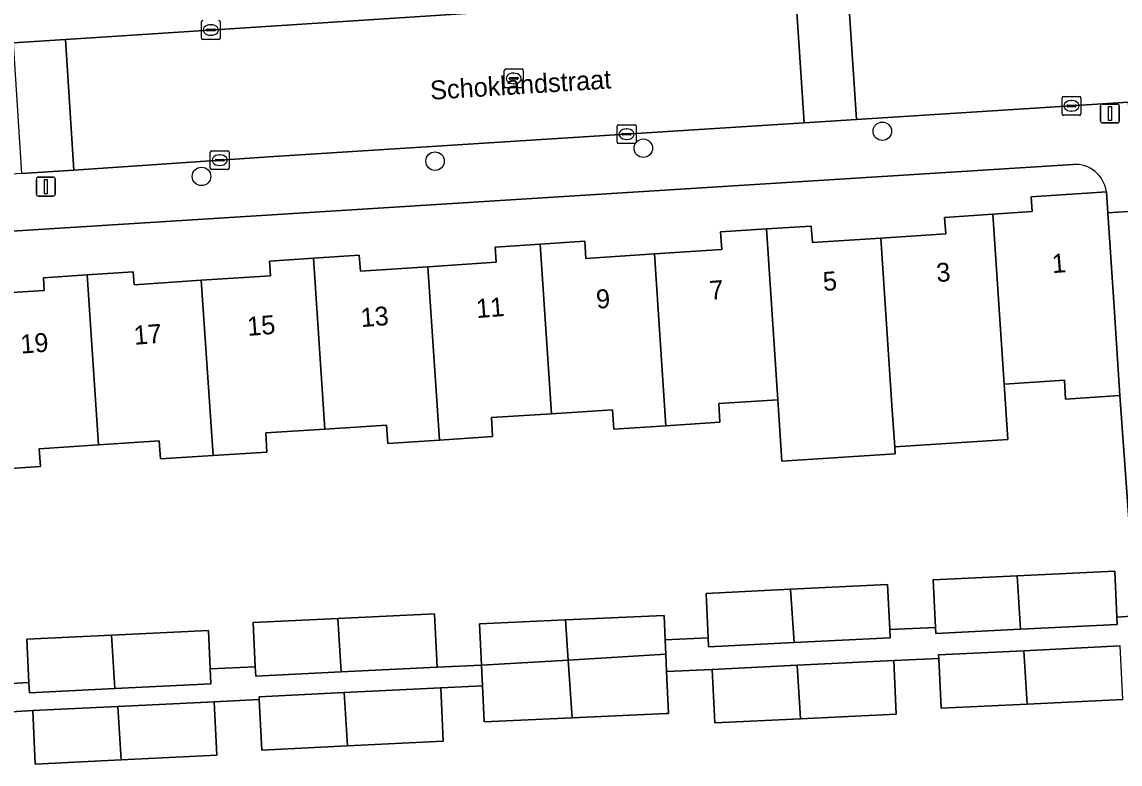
# Model space of a CAD drawing. Extents: x 159680 to 160786, y 387323 to 388340.
# Drawn here: x 160398.8 to 160456.9, y 387538.8 to 387578.1 of the extents above; entities that cross this region are included whole.
import ezdxf

# ---------------------------------------------------------------- set-up
doc = ezdxf.new("R2010")
doc.units = 0
for name, color, linetype in [('IMGEO_Boom', 7, 'Continuous'), ('IMGEO_Erf', 7, 'Continuous'), ('IMGEO_Kolk', 7, 'Continuous'), ('IMGEO_Lichtmast', 7, 'Continuous'), ('IMGEO_Openbare_ruimte_label', 7, 'Continuous'), ('IMGEO_Pand', 7, 'Continuous'), ('IMGEO_Pand_nummerreeks', 7, 'Continuous'), ('IMGEO_Rijbaan_lokaal_open', 7, 'Continuous'), ('IMGEO_Rioolput', 7, 'Continuous'), ('IMGEO_Voetpad_open', 7, 'Continuous')]:
    doc.layers.add(name, color=color, linetype=linetype)

msp = doc.modelspace()

# ---------------------------------------------------------------- linework, layer by layer
at = {"layer": 'IMGEO_Boom'}
for centre in [(160444.292, 387572.267), (160431.65, 387571.37), (160420.638, 387570.685), (160408.286, 387569.878)]:
    msp.add_circle(centre, 0.489, dxfattribs=at)
at = {"layer": 'IMGEO_Erf'}
for points in [[(160454.378, 387570.514), (160397.986, 387566.961)], [(160396.555, 387563.621), (160399.967, 387563.844), (160399.923, 387564.512), (160402.242, 387564.664), (160404.68, 387564.823), (160404.724, 387564.146), (160408.275, 387564.378), (160411.938, 387564.618), (160411.887, 387565.392), (160414.21, 387565.544), (160416.633, 387565.702), (160416.688, 387564.862), (160420.254, 387565.095), (160423.87, 387565.332), (160423.817, 387566.132), (160426.188, 387566.287), (160428.554, 387566.442), (160428.613, 387565.537), (160432.235, 387565.774), (160435.801, 387566.007), (160435.74, 387566.937), (160438.161, 387567.095), (160440.534, 387567.25), (160440.592, 387566.374), (160444.206, 387566.61), (160447.646, 387566.835), (160447.588, 387567.711), (160450.135, 387567.877), (160452.209, 387568.013), (160452.158, 387568.802), (160456.149, 387569.062)], [(160397.539, 387542.999), (160399.16, 387543.101), (160399.049, 387545.382), (160403.52, 387545.6), (160408.649, 387545.851), (160408.748, 387543.815), (160411.131, 387543.931), (160411.017, 387546.262), (160415.488, 387546.48), (160420.617, 387546.731), (160420.755, 387543.902), (160423.094, 387544.009), (160422.993, 387546.198), (160427.533, 387546.407), (160432.746, 387546.646), (160432.806, 387545.35), (160435.083, 387545.461), (160434.968, 387547.813), (160439.437, 387548.031), (160444.568, 387548.282), (160444.685, 387545.891), (160447.104, 387546.009), (160446.981, 387548.523), (160451.417, 387548.739), (160456.582, 387548.992), (160456.701, 387546.554), (160457.695, 387546.625), (160456.854, 387558.275), (160453.985, 387558.088), (160453.919, 387559.099), (160450.737, 387558.891), (160450.933, 387555.963), (160444.946, 387555.562), (160444.971, 387555.192), (160438.984, 387554.802), (160438.766, 387558.057), (160435.639, 387557.852), (160435.703, 387556.865), (160432.845, 387556.679), (160430.093, 387556.499), (160430.026, 387557.53), (160426.789, 387557.318), (160423.617, 387557.111), (160423.683, 387556.107), (160420.869, 387555.923), (160418.137, 387555.745), (160418.073, 387556.72), (160414.816, 387556.507), (160411.681, 387556.302), (160411.747, 387555.293), (160408.897, 387555.107), (160406.117, 387554.925), (160406.055, 387555.876), (160402.845, 387555.666), (160399.709, 387555.461), (160399.77, 387554.518), (160396.828, 387554.326)], [(160457.006, 387542.198), (160451.946, 387541.951), (160447.406, 387541.729), (160447.277, 387544.371), (160444.894, 387544.255), (160445.032, 387541.426), (160439.97, 387541.179), (160435.432, 387540.957), (160435.294, 387543.786), (160432.883, 387543.675), (160432.985, 387541.458), (160432.858, 387541.452), (160427.887, 387541.229), (160423.231, 387541.015), (160423.144, 387542.912), (160420.936, 387542.811), (160421.074, 387539.982), (160416.013, 387539.735), (160411.474, 387539.513), (160411.343, 387542.193), (160408.958, 387542.077), (160409.096, 387539.248), (160404.038, 387539.001), (160399.496, 387538.779), (160399.358, 387541.608), (160397.633, 387541.5)]]:
    msp.add_lwpolyline(points, dxfattribs=at)
msp.add_arc((160454.481, 387568.834), 1.683, 7.7879, 93.5171, dxfattribs=at)
at = {"layer": 'IMGEO_Kolk'}
for p, q in [((160408.28, 387577.2), (160408.28, 387578.052)), ((160409.281, 387578.052), (160409.281, 387577.2)), ((160408.539, 387577.62), (160408.539, 387577.632)), ((160408.977, 387577.583), (160408.579, 387577.583)), ((160408.582, 387577.669), (160408.98, 387577.669)), ((160408.768, 387577.906), (160408.793, 387577.906)), ((160409.023, 387577.632), (160409.023, 387577.62)), ((160409.207, 387577.126), (160408.355, 387577.126)), ((160408.791, 387577.346), (160408.766, 387577.346)), ((160453.798, 387573.184), (160453.798, 387574.036)), ((160453.873, 387574.11), (160454.725, 387574.11)), ((160454.286, 387573.89), (160454.311, 387573.89)), ((160454.799, 387574.036), (160454.799, 387573.184)), ((160454.057, 387573.604), (160454.057, 387573.616)), ((160454.495, 387573.567), (160454.097, 387573.567)), ((160454.1, 387573.653), (160454.498, 387573.653)), ((160454.309, 387573.33), (160454.284, 387573.33)), ((160454.541, 387573.616), (160454.541, 387573.604)), ((160454.725, 387573.11), (160453.873, 387573.11)), ((160430.269, 387571.688), (160430.269, 387572.54)), ((160430.344, 387572.614), (160431.196, 387572.614)), ((160430.571, 387572.157), (160430.969, 387572.157)), ((160430.757, 387572.394), (160430.782, 387572.394)), ((160431.27, 387572.54), (160431.27, 387571.688)), ((160431.196, 387571.614), (160430.344, 387571.614)), ((160430.528, 387572.108), (160430.528, 387572.12)), ((160430.966, 387572.071), (160430.568, 387572.071)), ((160430.78, 387571.834), (160430.755, 387571.834)), ((160431.012, 387572.12), (160431.012, 387572.108)), ((160408.749, 387570.311), (160408.749, 387571.163)), ((160408.824, 387571.237), (160409.676, 387571.237)), ((160409.237, 387571.017), (160409.262, 387571.017)), ((160409.75, 387571.163), (160409.75, 387570.311)), ((160409.008, 387570.731), (160409.008, 387570.743)), ((160409.446, 387570.694), (160409.048, 387570.694)), ((160409.051, 387570.78), (160409.449, 387570.78)), ((160409.26, 387570.457), (160409.235, 387570.457)), ((160409.492, 387570.743), (160409.492, 387570.731)), ((160409.676, 387570.237), (160408.824, 387570.237))]:
    msp.add_line(p, q, dxfattribs=at)
for points in [[(160408.28, 387577.2), (160408.28, 387578.052)], [(160409.281, 387578.052), (160409.281, 387577.2)], [(160409.207, 387577.126), (160408.355, 387577.126)], [(160453.798, 387573.184), (160453.798, 387574.036)], [(160453.873, 387574.11), (160454.725, 387574.11)], [(160454.799, 387574.036), (160454.799, 387573.184)], [(160454.725, 387573.11), (160453.873, 387573.11)], [(160430.269, 387571.688), (160430.269, 387572.54)], [(160430.344, 387572.614), (160431.196, 387572.614)], [(160431.27, 387572.54), (160431.27, 387571.688)], [(160431.196, 387571.614), (160430.344, 387571.614)], [(160408.749, 387570.311), (160408.749, 387571.163)], [(160408.824, 387571.237), (160409.676, 387571.237)], [(160409.75, 387571.163), (160409.75, 387570.311)], [(160409.676, 387570.237), (160408.824, 387570.237)]]:
    msp.add_lwpolyline(points, dxfattribs=at)
for centre, radius, start, end in [((160408.357, 387578.05), 0.0765, 91.55205, 178.44795), ((160408.357, 387578.05), 0.0765, 91.55205, 178.44795), ((160409.205, 387578.05), 0.0765, 1.55205, 88.44795), ((160409.205, 387578.05), 0.0765, 1.55205, 88.44795), ((160408.579, 387577.629), 0.0403, 85.87752, 175.75265), ((160408.576, 387577.619), 0.0366, 178.93798, 274.71019), ((160408.98, 387577.626), 0.043, 264.86636, 352.45326), ((160408.984, 387577.631), 0.0386, 1.73085, 96.63898), ((160408.357, 387577.202), 0.0765, 181.55205, 268.44795), ((160408.357, 387577.202), 0.0765, 181.55205, 268.44795), ((160409.205, 387577.202), 0.0765, 271.55205, 358.44795), ((160409.205, 387577.202), 0.0765, 271.55205, 358.44795), ((160453.875, 387574.034), 0.0765, 91.55205, 178.44795), ((160453.875, 387574.034), 0.0765, 91.55205, 178.44795), ((160454.723, 387574.034), 0.0765, 1.55205, 88.44795), ((160454.723, 387574.034), 0.0765, 1.55205, 88.44795), ((160454.097, 387573.613), 0.0403, 85.87752, 175.75265), ((160454.094, 387573.603), 0.0366, 178.93798, 274.71019), ((160454.498, 387573.61), 0.043, 264.86636, 352.45326), ((160454.502, 387573.615), 0.0386, 1.73085, 96.63898), ((160453.875, 387573.186), 0.0765, 181.55205, 268.44795), ((160453.875, 387573.186), 0.0765, 181.55205, 268.44795), ((160454.723, 387573.186), 0.0765, 271.55205, 358.44795), ((160454.723, 387573.186), 0.0765, 271.55205, 358.44795), ((160430.346, 387572.538), 0.0765, 91.55205, 178.44795), ((160430.346, 387572.538), 0.0765, 91.55205, 178.44795), ((160430.568, 387572.117), 0.0403, 85.87752, 175.75265), ((160430.973, 387572.119), 0.0386, 1.73085, 96.63898), ((160431.194, 387572.538), 0.0765, 1.55205, 88.44795), ((160431.194, 387572.538), 0.0765, 1.55205, 88.44795), ((160430.346, 387571.69), 0.0765, 181.55205, 268.44795), ((160430.346, 387571.69), 0.0765, 181.55205, 268.44795), ((160430.565, 387572.107), 0.0366, 178.93798, 274.71019), ((160430.969, 387572.114), 0.043, 264.86636, 352.45326), ((160431.194, 387571.69), 0.0765, 271.55205, 358.44795), ((160431.194, 387571.69), 0.0765, 271.55205, 358.44795), ((160408.826, 387571.161), 0.0765, 91.55205, 178.44795), ((160408.826, 387571.161), 0.0765, 91.55205, 178.44795), ((160409.674, 387571.161), 0.0765, 1.55205, 88.44795), ((160409.674, 387571.161), 0.0765, 1.55205, 88.44795), ((160409.048, 387570.74), 0.0403, 85.87752, 175.75265), ((160409.045, 387570.73), 0.0366, 178.93798, 274.71019), ((160409.449, 387570.737), 0.043, 264.86636, 352.45326), ((160409.453, 387570.742), 0.0386, 1.73085, 96.63898), ((160408.826, 387570.313), 0.0765, 181.55205, 268.44795), ((160408.826, 387570.313), 0.0765, 181.55205, 268.44795), ((160409.674, 387570.313), 0.0765, 271.55205, 358.44795), ((160409.674, 387570.313), 0.0765, 271.55205, 358.44795)]:
    msp.add_arc(centre, radius, start, end, dxfattribs=at)
for centre, major_axis, ratio, start_param, end_param in [((160408.767, 387577.626), (-0.387, 0.002), 0.722429, 4.712389, 7.853982), ((160408.792, 387577.626), (-0.39, 0.002), 0.717154, 1.570796, 4.712389), ((160454.285, 387573.61), (-0.387, 0.002), 0.722429, 4.712389, 7.853982), ((160454.31, 387573.61), (-0.39, 0.002), 0.717154, 1.570796, 4.712389), ((160430.756, 387572.114), (-0.387, 0.002), 0.722429, 4.712389, 7.853982), ((160430.781, 387572.114), (-0.39, 0.002), 0.717154, 1.570796, 4.712389), ((160409.236, 387570.737), (-0.387, 0.002), 0.722429, 4.712389, 7.853982), ((160409.261, 387570.737), (-0.39, 0.002), 0.717154, 1.570796, 4.712389)]:
    msp.add_ellipse(centre, major_axis=major_axis, ratio=ratio, start_param=start_param, end_param=end_param, dxfattribs=at)
at = {"layer": 'IMGEO_Lichtmast'}
for p, q in [((160455.835, 387572.807), (160455.835, 387573.607)), ((160455.835, 387573.607), (160455.835, 387572.807)), ((160455.935, 387573.707), (160456.725, 387573.707)), ((160456.725, 387573.707), (160455.935, 387573.707)), ((160456.825, 387573.607), (160456.825, 387572.807)), ((160456.825, 387572.807), (160456.825, 387573.607)), ((160456.725, 387572.707), (160455.935, 387572.707)), ((160455.935, 387572.707), (160456.725, 387572.707)), ((160399.656, 387569.838), (160400.446, 387569.838)), ((160400.446, 387569.838), (160399.656, 387569.838)), ((160399.556, 387568.938), (160399.556, 387569.738)), ((160399.556, 387569.738), (160399.556, 387568.938)), ((160400.546, 387569.738), (160400.546, 387568.938)), ((160400.546, 387568.938), (160400.546, 387569.738)), ((160400.446, 387568.838), (160399.656, 387568.838)), ((160399.656, 387568.838), (160400.446, 387568.838))]:
    msp.add_line(p, q, dxfattribs=at)
for points in [[(160456.255, 387573.582), (160456.405, 387573.582), (160456.405, 387572.832), (160456.255, 387572.832), (160456.255, 387573.582)], [(160399.976, 387569.713), (160400.126, 387569.713), (160400.126, 387568.963), (160399.976, 387568.963), (160399.976, 387569.713)]]:
    msp.add_lwpolyline(points, dxfattribs=at)
for centre, start, end in [((160455.935, 387573.607), 90, 180), ((160455.935, 387573.607), 90, 180), ((160456.725, 387573.607), 0, 90), ((160456.725, 387573.607), 360, 90), ((160455.935, 387572.807), 180, 270), ((160455.935, 387572.807), 180, 270), ((160456.725, 387572.807), 270, 0), ((160456.725, 387572.807), 270, 0), ((160399.656, 387569.738), 90, 180), ((160399.656, 387569.738), 90, 180), ((160400.446, 387569.738), 0, 90), ((160400.446, 387569.738), 360, 90), ((160399.656, 387568.938), 180, 270), ((160399.656, 387568.938), 180, 270), ((160400.446, 387568.938), 270, 0), ((160400.446, 387568.938), 270, 0)]:
    msp.add_arc(centre, 0.1, start, end, dxfattribs=at)
at = {"layer": 'IMGEO_Pand'}
for points in [[(160456.149, 387569.062), (160452.158, 387568.802), (160452.209, 387568.013), (160450.135, 387567.877), (160450.737, 387558.891), (160453.919, 387559.099), (160453.985, 387558.088), (160456.854, 387558.275), (160456.548, 387562.956), (160456.222, 387567.945)], [(160450.135, 387567.877), (160447.588, 387567.711), (160447.646, 387566.835), (160444.206, 387566.61), (160444.816, 387557.508), (160444.946, 387555.562), (160450.933, 387555.963), (160450.737, 387558.891)], [(160432.845, 387556.679), (160435.703, 387556.865), (160435.639, 387557.852), (160438.766, 387558.057), (160438.161, 387567.095), (160435.74, 387566.937), (160435.801, 387566.007), (160432.235, 387565.774)], [(160444.206, 387566.61), (160440.592, 387566.374), (160440.534, 387567.25), (160438.161, 387567.095), (160438.766, 387558.057), (160438.984, 387554.802), (160444.971, 387555.192), (160444.946, 387555.562), (160444.816, 387557.508)], [(160432.235, 387565.774), (160428.613, 387565.537), (160428.554, 387566.442), (160426.188, 387566.287), (160426.789, 387557.318), (160430.026, 387557.53), (160430.093, 387556.499), (160432.845, 387556.679)], [(160426.188, 387566.287), (160423.817, 387566.132), (160423.87, 387565.332), (160420.254, 387565.095), (160420.869, 387555.923), (160423.683, 387556.107), (160423.617, 387557.111), (160426.789, 387557.318)], [(160414.21, 387565.544), (160411.887, 387565.392), (160411.938, 387564.618), (160408.275, 387564.378), (160408.897, 387555.107), (160411.747, 387555.293), (160411.681, 387556.302), (160414.816, 387556.507)], [(160420.254, 387565.095), (160416.688, 387564.862), (160416.633, 387565.702), (160414.21, 387565.544), (160414.816, 387556.507), (160418.073, 387556.72), (160418.137, 387555.745), (160420.869, 387555.923)], [(160402.242, 387564.664), (160399.923, 387564.512), (160399.967, 387563.844), (160396.555, 387563.621), (160396.527, 387564.055), (160396.194, 387564.033), (160396.52, 387559.044), (160396.828, 387554.326), (160399.77, 387554.518), (160399.709, 387555.461), (160402.845, 387555.666)], [(160402.845, 387555.666), (160406.055, 387555.876), (160406.117, 387554.925), (160408.897, 387555.107), (160408.275, 387564.378), (160404.724, 387564.146), (160404.68, 387564.823), (160402.242, 387564.664)], [(160456.582, 387548.992), (160451.417, 387548.739), (160451.606, 387545.913), (160456.72, 387546.163), (160456.701, 387546.554)], [(160451.417, 387548.739), (160446.981, 387548.523), (160447.104, 387546.009), (160447.119, 387545.694), (160451.606, 387545.913)], [(160439.437, 387548.031), (160434.968, 387547.813), (160435.083, 387545.461), (160435.106, 387544.984), (160439.626, 387545.205)], [(160444.568, 387548.282), (160439.437, 387548.031), (160439.626, 387545.205), (160444.706, 387545.453), (160444.685, 387545.891)], [(160420.755, 387543.902), (160420.617, 387546.731), (160415.488, 387546.48), (160415.678, 387543.654)], [(160432.746, 387546.646), (160427.533, 387546.407), (160427.678, 387544.283), (160432.841, 387544.586), (160432.806, 387545.35)], [(160415.488, 387546.48), (160411.017, 387546.262), (160411.131, 387543.931), (160411.155, 387543.433), (160415.678, 387543.654)], [(160427.533, 387546.407), (160422.993, 387546.198), (160423.094, 387544.009), (160427.678, 387544.283)], [(160403.52, 387545.6), (160399.049, 387545.382), (160399.16, 387543.101), (160399.187, 387542.553), (160403.709, 387542.774)], [(160408.649, 387545.851), (160403.52, 387545.6), (160403.709, 387542.774), (160408.787, 387543.022), (160408.748, 387543.815)], [(160451.771, 387544.778), (160451.946, 387541.951), (160457.006, 387542.198), (160456.868, 387545.027)], [(160427.678, 387544.283), (160423.094, 387544.009), (160423.144, 387542.912), (160423.231, 387541.015), (160427.887, 387541.229)], [(160432.883, 387543.675), (160432.841, 387544.586), (160427.678, 387544.283), (160427.887, 387541.229), (160432.858, 387541.452), (160432.985, 387541.458)], [(160451.771, 387544.778), (160447.268, 387544.558), (160447.277, 387544.371), (160447.406, 387541.729), (160451.946, 387541.951)], [(160435.294, 387543.786), (160435.432, 387540.957), (160439.97, 387541.179), (160439.795, 387544.006)], [(160445.032, 387541.426), (160444.894, 387544.255), (160439.795, 387544.006), (160439.97, 387541.179)], [(160415.838, 387542.562), (160411.336, 387542.342), (160411.343, 387542.193), (160411.474, 387539.513), (160416.013, 387539.735)], [(160421.074, 387539.982), (160420.936, 387542.811), (160415.838, 387542.562), (160416.013, 387539.735)], [(160409.096, 387539.248), (160408.958, 387542.077), (160403.863, 387541.828), (160404.038, 387539.001)], [(160399.358, 387541.608), (160399.496, 387538.779), (160404.038, 387539.001), (160403.863, 387541.828)]]:
    msp.add_lwpolyline(points, close=True, dxfattribs=at)
at = {"layer": 'IMGEO_Rijbaan_lokaal_open'}
msp.add_lwpolyline([(160499.971, 387583.442), (160495.885, 387583.185), (160485.426, 387582.602), (160478.64, 387582.171), (160467.684, 387581.476), (160456.824, 387580.776), (160444.001, 387579.949), (160442.472, 387579.847), (160442.931, 387572.885), (160457.309, 387573.803), (160472.403, 387574.767), (160479.065, 387575.184), (160485.92, 387575.614), (160495.883, 387576.184), (160500.168, 387576.441)], dxfattribs=at)
for points in [[(160440.156, 387572.709), (160442.931, 387572.885), (160442.472, 387579.847), (160439.698, 387579.663)], [(160440.156, 387572.709), (160439.698, 387579.663), (160420.39, 387578.381), (160401.087, 387577.123), (160401.538, 387570.216), (160412.113, 387570.932)], [(160398.323, 387576.942), (160398.774, 387570.029), (160401.538, 387570.216), (160401.087, 387577.123)]]:
    msp.add_lwpolyline(points, close=True, dxfattribs=at)
at = {"layer": 'IMGEO_Rioolput'}
for p, q in [((160424.297, 387574.637), (160424.297, 387575.489)), ((160424.372, 387575.563), (160425.224, 387575.563)), ((160424.556, 387575.057), (160424.556, 387575.069)), ((160424.599, 387575.106), (160424.997, 387575.106)), ((160424.785, 387575.343), (160424.81, 387575.343)), ((160425.04, 387575.069), (160425.04, 387575.057)), ((160425.298, 387575.489), (160425.298, 387574.637)), ((160425.224, 387574.563), (160424.372, 387574.563)), ((160424.994, 387575.02), (160424.596, 387575.02)), ((160424.808, 387574.783), (160424.783, 387574.783))]:
    msp.add_line(p, q, dxfattribs=at)
for points in [[(160424.297, 387574.637), (160424.297, 387575.489)], [(160424.372, 387575.563), (160425.224, 387575.563)], [(160425.298, 387575.489), (160425.298, 387574.637)], [(160425.224, 387574.563), (160424.372, 387574.563)]]:
    msp.add_lwpolyline(points, dxfattribs=at)
for centre, radius, start, end in [((160424.374, 387575.487), 0.0765, 91.55205, 178.44795), ((160424.374, 387575.487), 0.0765, 91.55205, 178.44795), ((160424.596, 387575.066), 0.0403, 85.87752, 175.75265), ((160424.593, 387575.056), 0.0366, 178.93798, 274.71019), ((160424.997, 387575.063), 0.043, 264.86636, 352.45326), ((160425.001, 387575.068), 0.0386, 1.73085, 96.63898), ((160425.222, 387575.487), 0.0765, 1.55205, 88.44795), ((160425.222, 387575.487), 0.0765, 1.55205, 88.44795), ((160424.374, 387574.639), 0.0765, 181.55205, 268.44795), ((160424.374, 387574.639), 0.0765, 181.55205, 268.44795), ((160425.222, 387574.639), 0.0765, 271.55205, 358.44795), ((160425.222, 387574.639), 0.0765, 271.55205, 358.44795)]:
    msp.add_arc(centre, radius, start, end, dxfattribs=at)
for centre, major_axis, ratio, start_param, end_param in [((160424.784, 387575.063), (-0.387, 0.002), 0.722429, 4.712389, 7.853982), ((160424.809, 387575.063), (-0.39, 0.002), 0.717154, 1.570796, 4.712389)]:
    msp.add_ellipse(centre, major_axis=major_axis, ratio=ratio, start_param=start_param, end_param=end_param, dxfattribs=at)
at = {"layer": 'IMGEO_Voetpad_open'}
for points in [[(160368.459, 387575.047), (160369.04, 387575.061), (160372.875, 387575.307), (160372.8, 387576.402), (160393.731, 387577.743), (160393.806, 387576.648), (160398.323, 387576.942), (160401.087, 387577.123), (160420.39, 387578.381), (160439.698, 387579.663), (160442.472, 387579.847), (160444.001, 387579.949), (160456.824, 387580.776), (160456.756, 387581.872), (160467.684, 387582.576), (160478.572, 387583.267), (160478.64, 387582.171), (160485.426, 387582.602), (160495.885, 387583.185), (160499.971, 387583.442)], [(160500.168, 387576.441), (160495.883, 387576.184), (160485.92, 387575.614), (160479.065, 387575.184), (160479.133, 387574.088), (160457.377, 387572.707), (160457.309, 387573.803), (160442.931, 387572.885), (160440.156, 387572.709), (160412.113, 387570.932), (160401.538, 387570.216), (160398.774, 387570.029), (160394.42, 387569.734), (160394.497, 387568.639), (160379.189, 387567.603), (160372.747, 387567.198), (160372.67, 387568.293), (160369.623, 387568.102)], [(160456.149, 387569.062), (160456.222, 387567.945), (160457.819, 387568.05), (160457.802, 387568.306), (160457.658, 387570.918), (160479.201, 387572.386), (160479.383, 387569.706), (160484.71, 387570.013)], [(160397.986, 387566.961), (160454.378, 387570.514)], [(160457.819, 387568.05), (160456.222, 387567.945), (160456.548, 387562.956), (160456.854, 387558.275), (160457.695, 387546.625), (160456.701, 387546.554), (160456.72, 387546.163), (160451.606, 387545.913), (160447.119, 387545.694), (160447.104, 387546.009), (160444.685, 387545.891), (160444.706, 387545.453), (160439.626, 387545.205), (160435.106, 387544.984), (160435.083, 387545.461), (160432.806, 387545.35), (160432.841, 387544.586), (160432.883, 387543.675), (160435.294, 387543.786), (160439.795, 387544.006), (160444.894, 387544.255), (160447.277, 387544.371), (160447.268, 387544.558), (160451.771, 387544.778), (160456.868, 387545.027)], [(160397.633, 387541.5), (160399.358, 387541.608), (160403.863, 387541.828), (160408.958, 387542.077), (160411.343, 387542.193), (160411.336, 387542.342), (160415.838, 387542.562), (160420.936, 387542.811), (160423.144, 387542.912), (160423.094, 387544.009), (160420.755, 387543.902), (160415.678, 387543.654), (160411.155, 387543.433), (160411.131, 387543.931), (160408.748, 387543.815), (160408.787, 387543.022), (160403.709, 387542.774), (160399.187, 387542.553), (160399.16, 387543.101), (160397.539, 387542.999)]]:
    msp.add_lwpolyline(points, dxfattribs=at)
msp.add_arc((160454.481, 387568.834), 1.683, 7.7879, 93.5171, dxfattribs=at)

# ---------------------------------------------------------------- texts
at = {"layer": 'IMGEO_Openbare_ruimte_label'}
msp.add_text('Schoklandstraat', height=1, rotation=3.61207, dxfattribs=at).set_placement((160420.408, 387573.932))
at = {"layer": 'IMGEO_Pand_nummerreeks'}
for s, rotation, p in [('1', 4.46557, (160453.295, 387564.756)), ('3', 4.46334, (160447.186, 387564.28)), ('5', 4.46334, (160441.188, 387563.812)), ('7', 4.46557, (160435.189, 387563.342)), ('11', 4.46557, (160422.849, 387562.379)), ('9', 4.46557, (160429.191, 387562.874)), ('13', 4.46557, (160416.737, 387561.902)), ('15', 4.46557, (160410.739, 387561.434)), ('17', 4.46557, (160404.741, 387560.965)), ('19', 4.46557, (160398.744, 387560.497))]:
    msp.add_text(s, height=1, rotation=rotation, dxfattribs=at).set_placement(p)

doc.saveas('drawing.dxf')
